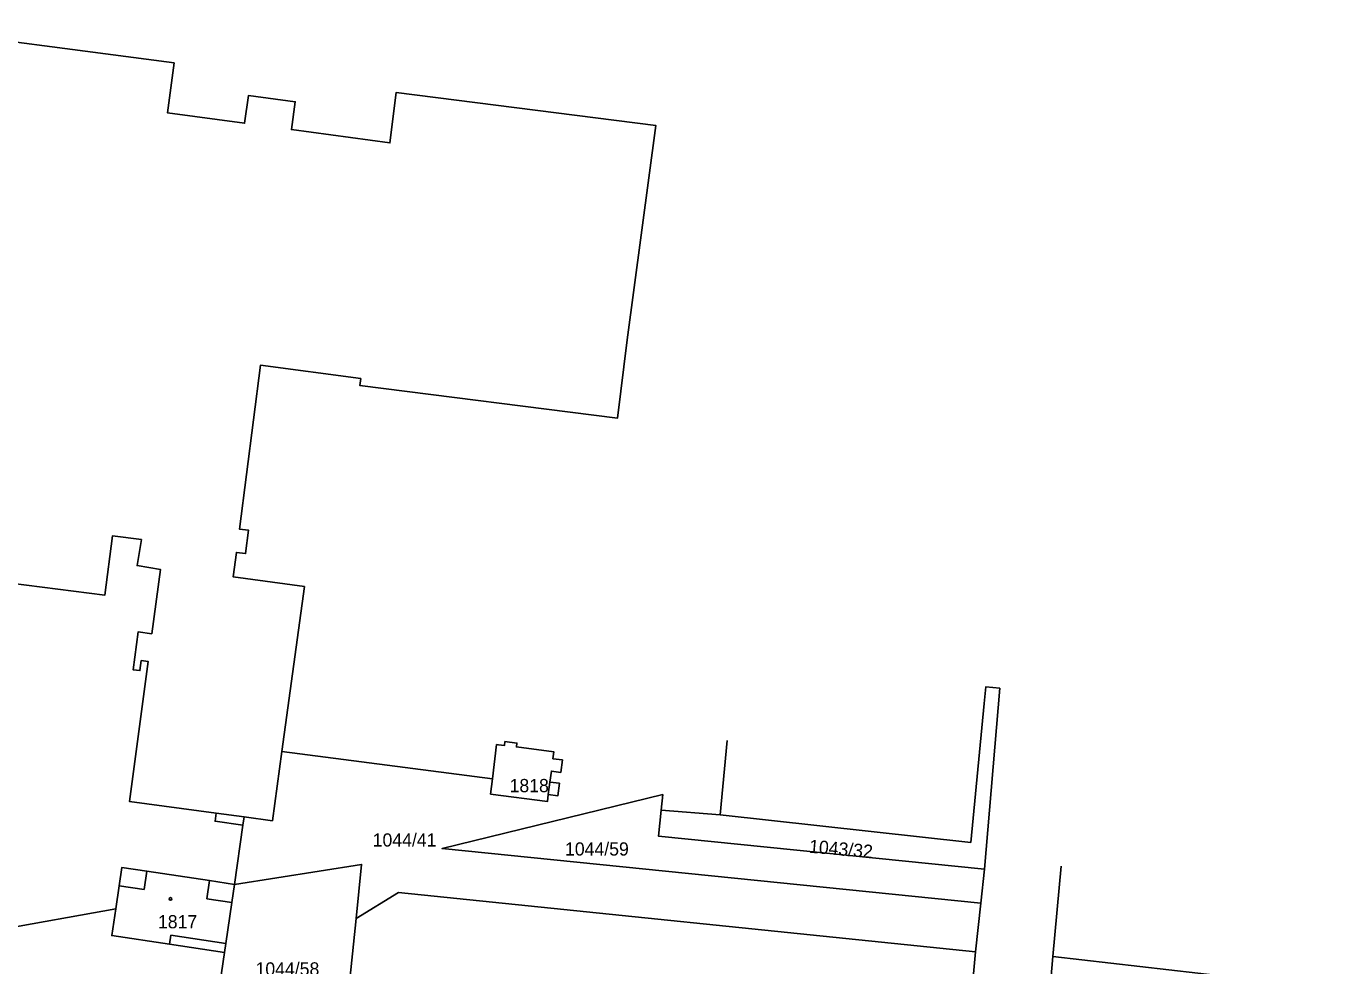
# Model space of a CAD drawing. Extents: x -779330 to -774454, y -1144748 to -1142831.
# Drawn here: x -775422.9 to -775253.4, y -1144221.4 to -1144100.4 of the extents above; entities that cross this region are included whole.
import ezdxf

# ---------------------------------------------------------------- set-up
doc = ezdxf.new("R2010")
doc.units = 0
for name, color, linetype in [('Hranice parcel', 7, 'Continuous'), ('Parcelní čísla', 7, 'Continuous'), ('Vnitřní kresba', 7, 'Continuous'), ('Značky budov', 7, 'Continuous')]:
    doc.layers.add(name, color=color, linetype=linetype)

msp = doc.modelspace()

# ---------------------------------------------------------------- linework, layer by layer
at = {"layer": 'Hranice parcel'}
for p, q in [((-775299.55, -1144208.96), (-775297.56, -1144185.65)), ((-775390.04, -1144193.79), (-775362.88, -1144197.31)), ((-775340.98, -1144199.36), (-775341.18, -1144201.36)), ((-775396.11, -1144210.92), (-775395.04, -1144203.28)), ((-775299.55, -1144208.96), (-775300.02, -1144213.36)), ((-775289.66, -1144208.56), (-775290.72, -1144220.22)), ((-775300.02, -1144213.36), (-775300.69, -1144219.59)), ((-775450.52, -1144221.07), (-775411.43, -1144214.05)), ((-775380.44, -1144215.31), (-775382.05, -1144230.36)), ((-775398.7, -1144228.28), (-775397.42, -1144219.68)), ((-775303.9, -1144254.18), (-775300.69, -1144219.59)), ((-775290.72, -1144220.22), (-775294.52, -1144261.7)), ((-775253.4, -1144224.49), (-775290.72, -1144220.22))]:
    msp.add_line(p, q, dxfattribs=at)
for points in [[(-775390.04, -1144193.79), (-775387.13, -1144172.58), (-775396.3, -1144171.32), (-775395.89, -1144168.18), (-775394.71, -1144168.33), (-775394.32, -1144165.32), (-775395.5, -1144165.17), (-775392.78, -1144144.08), (-775379.87, -1144145.79), (-775379.99, -1144146.68), (-775346.82, -1144150.89), (-775345.54, -1144140.8), (-775341.88, -1144113.2), (-775375.3, -1144108.94), (-775376.12, -1144115.44), (-775388.79, -1144113.73), (-775388.31, -1144110.15), (-775394.33, -1144109.34), (-775394.82, -1144112.92), (-775404.75, -1144111.57), (-775403.91, -1144105.14), (-775439.96, -1144100.43)], [(-775424.93, -1144172.12), (-775412.85, -1144173.7), (-775411.85, -1144166.04), (-775408.11, -1144166.52), (-775408.68, -1144169.86), (-775405.68, -1144170.37), (-775406.78, -1144178.65), (-775408.55, -1144178.41), (-775409.2, -1144183.28), (-775408.3, -1144183.4), (-775408.13, -1144182.11), (-775407.26, -1144182.22), (-775409.65, -1144200.26), (-775398.48, -1144201.76), (-775398.62, -1144202.8), (-775395.04, -1144203.28)], [(-775341.18, -1144201.36), (-775333.56, -1144201.95), (-775301.31, -1144205.52), (-775299.56, -1144187.61), (-775299.35, -1144185.47), (-775297.56, -1144185.65)], [(-775362.88, -1144197.31), (-775363.14, -1144199.3), (-775355.82, -1144200.25), (-775355.71, -1144199.35), (-775354.48, -1144199.5), (-775354.28, -1144197.9), (-775355.5, -1144197.75), (-775355.32, -1144196.34), (-775354.1, -1144196.5), (-775353.9, -1144194.9), (-775355.12, -1144194.74), (-775355.01, -1144193.84), (-775359.81, -1144193.23), (-775359.75, -1144192.73), (-775361.3, -1144192.53), (-775361.37, -1144193.04), (-775362.12, -1144192.94)], [(-775362.12, -1144192.94), (-775362.37, -1144192.91), (-775362.88, -1144197.31)], [(-775395.04, -1144203.28), (-775394.9, -1144202.24), (-775391.24, -1144202.73), (-775390.04, -1144193.79)], [(-775300.02, -1144213.36), (-775369.39, -1144206.32), (-775340.98, -1144199.36)], [(-775341.18, -1144201.36), (-775341.5, -1144204.73), (-775299.55, -1144208.96)], [(-775396.11, -1144210.92), (-775379.75, -1144208.36), (-775380.44, -1144215.31)], [(-775396.11, -1144210.92), (-775399.35, -1144210.44), (-775407.43, -1144209.24), (-775410.64, -1144208.76), (-775410.99, -1144211.11), (-775411.43, -1144214.05)], [(-775397.42, -1144219.68), (-775397.25, -1144218.53), (-775396.46, -1144213.27), (-775396.11, -1144210.92)], [(-775300.69, -1144219.59), (-775375, -1144211.97), (-775380.44, -1144215.31)], [(-775411.43, -1144214.05), (-775411.94, -1144217.52), (-775404.49, -1144218.63), (-775397.42, -1144219.68)]]:
    msp.add_lwpolyline(points, dxfattribs=at)
at = {"layer": 'Vnitřní kresba'}
for p, q in [((-775333.56, -1144201.95), (-775332.66, -1144192.39)), ((-775355.5, -1144197.75), (-775355.71, -1144199.35)), ((-775398.48, -1144201.76), (-775394.9, -1144202.24)), ((-775407.78, -1144211.58), (-775407.43, -1144209.24)), ((-775410.99, -1144211.11), (-775407.78, -1144211.58)), ((-775399.35, -1144210.44), (-775399.7, -1144212.79)), ((-775399.7, -1144212.79), (-775396.46, -1144213.27)), ((-775404.49, -1144218.63), (-775404.32, -1144217.48)), ((-775404.32, -1144217.48), (-775397.25, -1144218.53))]:
    msp.add_line(p, q, dxfattribs=at)
at = {"layer": 'Značky budov'}
msp.add_circle((-775404.36, -1144212.8), 0.175, dxfattribs=at)

# ---------------------------------------------------------------- texts
at = {"layer": 'Parcelní čísla'}
for s, p in [('1818', (-775360.7, -1144199.05)), ('1044/41', (-775378.33, -1144206.05)), ('1044/59', (-775353.56, -1144207.21)), ('1817', (-775405.99, -1144216.58)), ('1044/58', (-775393.42, -1144222.66))]:
    msp.add_text(s, height=1.7, dxfattribs=at).set_placement(p)
msp.add_text('1043/32', height=1.7, rotation=355, dxfattribs=at).set_placement((-775322.18, -1144206.84))

doc.saveas('drawing.dxf')
